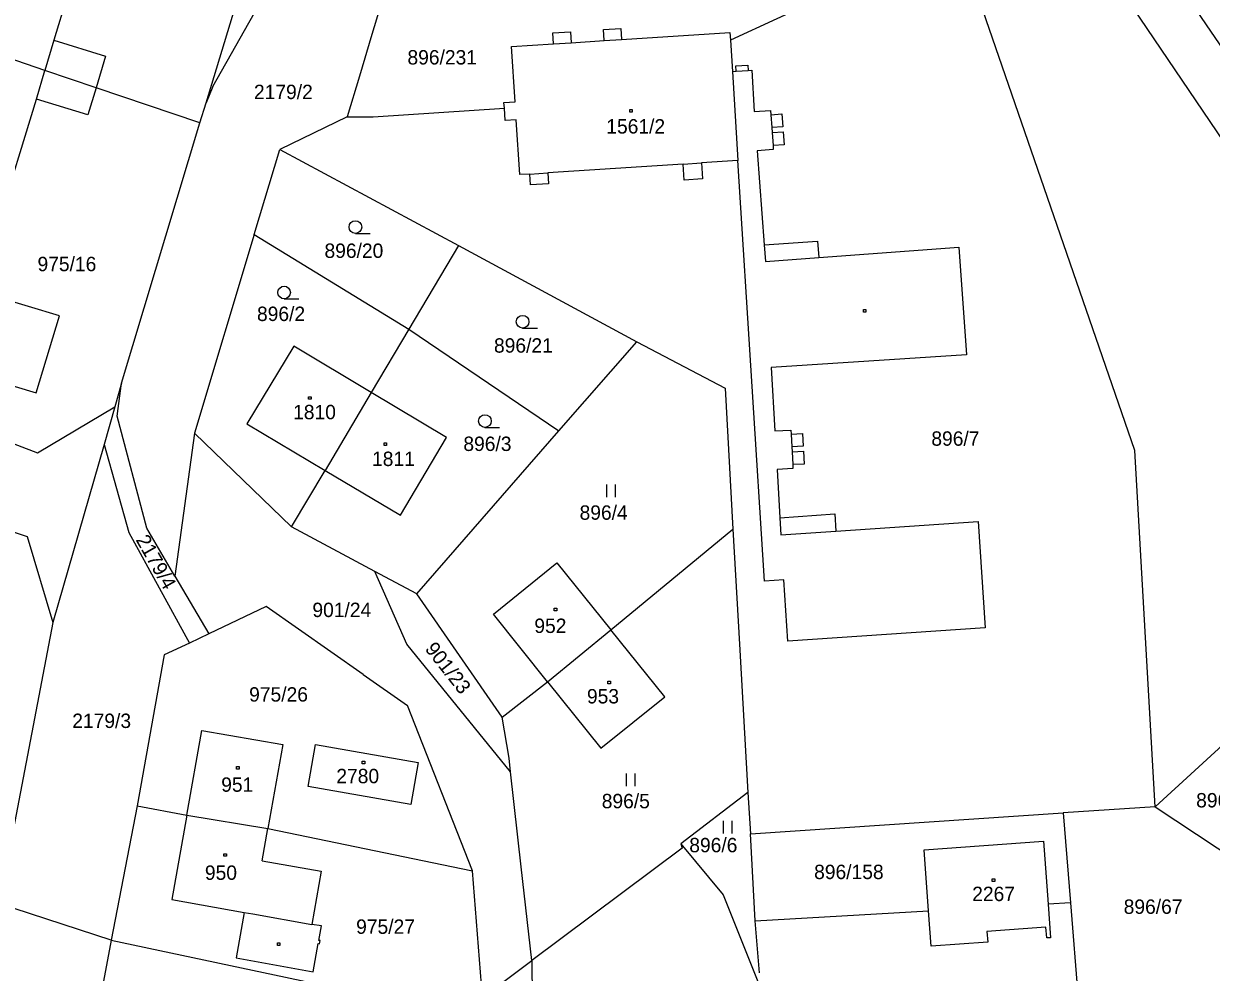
# Model space of a CAD drawing. Extents: x -795483 to -789093, y -1112258 to -1108741.
# Drawn here: x -791588.3 to -791447.9, y -1109556 to -1109443.9 of the extents above; entities that cross this region are included whole.
import ezdxf

# ---------------------------------------------------------------- set-up
doc = ezdxf.new("R2010")
doc.units = 0
for name, color, linetype in [('Vrstva 1', 7, 'Continuous'), ('Vrstva 14', 7, 'Continuous'), ('Vrstva 15', 7, 'Continuous'), ('Vrstva 2', 7, 'Continuous'), ('Vrstva 23', 7, 'Continuous'), ('Vrstva 25', 7, 'Continuous')]:
    doc.layers.add(name, color=color, linetype=linetype)

msp = doc.modelspace()

# ---------------------------------------------------------------- linework, layer by layer
at = {"layer": 'Vrstva 1'}
for p, q in [((-791578.03, -1109423.32), (-791584.78, -1109445.88)), ((-791566.79, -1109453.26), (-791558.77, -1109426.92)), ((-791566, -1109451.35), (-791554.3, -1109430.73)), ((-791477.16, -1109433.08), (-791504.79, -1109445.88)), ((-791460.79, -1109436.73), (-791417.8, -1109500.36)), ((-791452.18, -1109438.66), (-791438.2, -1109459.31)), ((-791546.23, -1109442.07), (-791547.17, -1109445.18)), ((-791456.97, -1109494.36), (-791474.95, -1109442.33)), ((-791585.85, -1109449.45), (-791597.84, -1109445.33)), ((-791547.17, -1109445.18), (-791548.65, -1109450.11)), ((-791525.79, -1109445.01), (-791523.7, -1109444.88)), ((-791525.71, -1109446.31), (-791525.79, -1109445.01)), ((-791523.7, -1109444.88), (-791523.62, -1109446.17)), ((-791519.81, -1109444.62), (-791517.76, -1109444.49)), ((-791519.73, -1109445.92), (-791519.81, -1109444.62)), ((-791517.76, -1109444.49), (-791517.68, -1109445.79)), ((-791517.68, -1109445.79), (-791504.85, -1109444.96)), ((-791504.85, -1109444.96), (-791504.79, -1109445.88)), ((-791584.78, -1109445.88), (-791585.85, -1109449.45)), ((-791530.68, -1109446.63), (-791525.71, -1109446.31)), ((-791530.25, -1109453.14), (-791530.68, -1109446.63)), ((-791523.62, -1109446.17), (-791519.73, -1109445.92)), ((-791504.79, -1109445.88), (-791504.56, -1109449.55)), ((-791586.84, -1109452.84), (-791585.85, -1109449.45)), ((-791579.79, -1109451.49), (-791585.85, -1109449.45)), ((-791504.56, -1109449.55), (-791504.12, -1109449.52)), ((-791504.16, -1109448.89), (-791502.72, -1109448.81)), ((-791504.12, -1109449.52), (-791504.16, -1109448.89)), ((-791502.72, -1109448.81), (-791502.68, -1109449.44)), ((-791502.68, -1109449.44), (-791502.25, -1109449.41)), ((-791502.25, -1109449.41), (-791501.96, -1109454.31)), ((-791566, -1109451.35), (-791566.79, -1109453.26)), ((-791548.65, -1109450.11), (-791550.1, -1109454.92)), ((-791593.8, -1109475.51), (-791586.84, -1109452.84)), ((-791567.51, -1109455.63), (-791579.79, -1109451.49)), ((-791567.51, -1109455.63), (-791566.79, -1109453.26)), ((-791547.01, -1109454.93), (-791531.51, -1109453.92)), ((-791531.56, -1109453.23), (-791530.25, -1109453.14)), ((-791531.51, -1109453.92), (-791531.56, -1109453.23)), ((-791531.42, -1109455.35), (-791531.51, -1109453.92)), ((-791501.96, -1109454.31), (-791500.04, -1109454.18)), ((-791500.04, -1109454.18), (-791500.01, -1109454.68)), ((-791576.79, -1109486.4), (-791567.51, -1109455.63)), ((-791550.1, -1109454.92), (-791558.05, -1109458.78)), ((-791550.1, -1109454.92), (-791547.01, -1109454.93)), ((-791530.11, -1109455.27), (-791531.42, -1109455.35)), ((-791529.69, -1109461.76), (-791530.11, -1109455.27)), ((-791500.01, -1109454.68), (-791498.69, -1109454.59)), ((-791498.69, -1109454.59), (-791498.59, -1109456.11)), ((-791498.59, -1109456.11), (-791499.9, -1109456.2)), ((-791499.9, -1109456.2), (-791499.86, -1109456.78)), ((-791499.86, -1109456.78), (-791498.56, -1109456.69)), ((-791498.56, -1109456.69), (-791498.45, -1109458.23)), ((-791498.45, -1109458.23), (-791499.75, -1109458.32)), ((-791499.75, -1109458.32), (-791499.72, -1109458.79)), ((-791561.08, -1109468.84), (-791558.05, -1109458.78)), ((-791558.05, -1109458.78), (-791536.94, -1109470.15)), ((-791499.72, -1109458.79), (-791501.64, -1109458.93)), ((-791501.64, -1109458.93), (-791500.8, -1109470.07)), ((-791510.37, -1109460.51), (-791526.38, -1109461.55)), ((-791510.25, -1109462.41), (-791510.37, -1109460.51)), ((-791503.9, -1109460.09), (-791508.22, -1109460.37)), ((-791508.22, -1109460.37), (-791508.1, -1109462.27)), ((-791502.22, -1109486.8), (-791503.9, -1109460.09)), ((-791528.52, -1109461.69), (-791529.69, -1109461.76)), ((-791528.43, -1109462.97), (-791528.52, -1109461.69)), ((-791526.38, -1109461.55), (-791526.3, -1109462.83)), ((-791508.1, -1109462.27), (-791510.25, -1109462.41)), ((-791526.3, -1109462.83), (-791528.43, -1109462.97)), ((-791561.08, -1109468.84), (-791568.14, -1109492.3)), ((-791561.08, -1109468.84), (-791542.81, -1109480.03)), ((-791500.8, -1109470.07), (-791494.49, -1109469.61)), ((-791494.49, -1109469.61), (-791494.35, -1109471.55)), ((-791536.94, -1109470.15), (-791542.81, -1109480.03)), ((-791536.94, -1109470.15), (-791515.85, -1109481.53)), ((-791494.35, -1109471.55), (-791477.77, -1109470.33)), ((-791477.77, -1109470.33), (-791476.89, -1109483.04)), ((-791584.13, -1109478.45), (-791593.8, -1109475.51)), ((-791586.88, -1109487.55), (-791584.13, -1109478.45)), ((-791542.81, -1109480.03), (-791547.25, -1109487.5)), ((-791542.81, -1109480.03), (-791525.07, -1109492.05)), ((-791556.39, -1109482.05), (-791561.95, -1109491.23)), ((-791547.25, -1109487.5), (-791556.39, -1109482.05)), ((-791525.07, -1109492.05), (-791515.85, -1109481.53)), ((-791515.85, -1109481.53), (-791505.42, -1109486.98)), ((-791476.89, -1109483.04), (-791499.95, -1109484.55)), ((-791596.57, -1109484.61), (-791586.88, -1109487.55)), ((-791499.95, -1109484.55), (-791499.53, -1109492.05)), ((-791576.79, -1109486.4), (-791577.55, -1109489.2)), ((-791577.28, -1109490.31), (-791576.79, -1109486.4)), ((-791547.25, -1109487.5), (-791552.72, -1109496.71)), ((-791538.36, -1109492.82), (-791547.25, -1109487.5)), ((-791505.42, -1109486.98), (-791504.49, -1109503.68)), ((-791500.75, -1109509.82), (-791502.22, -1109486.8)), ((-791586.7, -1109494.63), (-791577.55, -1109489.2)), ((-791577.55, -1109489.2), (-791578.83, -1109493.65)), ((-791573.8, -1109503.54), (-791577.28, -1109490.31)), ((-791561.95, -1109491.23), (-791552.72, -1109496.71)), ((-791541.87, -1109511.3), (-791525.07, -1109492.05)), ((-791499.53, -1109492.05), (-791497.63, -1109491.95)), ((-791497.63, -1109491.95), (-791497.61, -1109492.42)), ((-791592.17, -1109492.56), (-791586.7, -1109494.63)), ((-791568.14, -1109492.3), (-791570.46, -1109509.21)), ((-791556.68, -1109503.37), (-791568.14, -1109492.3)), ((-791543.81, -1109502), (-791538.36, -1109492.82)), ((-791497.61, -1109492.42), (-791496.27, -1109492.35)), ((-791496.27, -1109492.35), (-791496.19, -1109493.85)), ((-791578.83, -1109493.65), (-791584.91, -1109514.7)), ((-791578.83, -1109493.65), (-791575.9, -1109504.05)), ((-791496.19, -1109493.85), (-791497.53, -1109493.92)), ((-791497.53, -1109493.92), (-791497.5, -1109494.52)), ((-791497.5, -1109494.52), (-791496.16, -1109494.45)), ((-791496.16, -1109494.45), (-791496.08, -1109495.96)), ((-791454.57, -1109536.47), (-791456.97, -1109494.36)), ((-791496.08, -1109495.96), (-791497.42, -1109496.03)), ((-791497.42, -1109496.03), (-791497.4, -1109496.51)), ((-791556.68, -1109503.37), (-791552.72, -1109496.71)), ((-791552.72, -1109496.71), (-791543.81, -1109502)), ((-791497.4, -1109496.51), (-791499.27, -1109496.61)), ((-791499.27, -1109496.61), (-791498.95, -1109502.34)), ((-791597.99, -1109501.12), (-791587.92, -1109504.53)), ((-791498.95, -1109502.34), (-791492.45, -1109501.86)), ((-791492.45, -1109501.86), (-791492.31, -1109503.9)), ((-791546.82, -1109508.65), (-791556.68, -1109503.37)), ((-791492.31, -1109503.9), (-791475.5, -1109502.74)), ((-791475.5, -1109502.74), (-791474.67, -1109515.33)), ((-791587.92, -1109504.53), (-791584.91, -1109514.7)), ((-791575.9, -1109504.05), (-791568.75, -1109517.12)), ((-791570.46, -1109509.21), (-791573.8, -1109503.54)), ((-791518.93, -1109515.55), (-791504.49, -1109503.68)), ((-791504.49, -1109503.68), (-791503.7, -1109517.27)), ((-791532.81, -1109513.72), (-791525.32, -1109507.63)), ((-791525.32, -1109507.63), (-791518.93, -1109515.55)), ((-791541.87, -1109511.3), (-791546.82, -1109508.65)), ((-791543.05, -1109517.26), (-791546.82, -1109508.65)), ((-791570.46, -1109509.21), (-791566.44, -1109516.02)), ((-791498.49, -1109509.66), (-791500.75, -1109509.82)), ((-791498, -1109516.89), (-791498.49, -1109509.66)), ((-791531.78, -1109525.9), (-791541.87, -1109511.3)), ((-791559.67, -1109512.81), (-791566.44, -1109516.02)), ((-791548.19, -1109520.85), (-791559.67, -1109512.81)), ((-791526.4, -1109521.69), (-791532.81, -1109513.72)), ((-791584.91, -1109514.7), (-791590.59, -1109544.38)), ((-791566.44, -1109516.02), (-791568.75, -1109517.12)), ((-791526.4, -1109521.69), (-791518.93, -1109515.55)), ((-791512.54, -1109523.48), (-791518.93, -1109515.55)), ((-791474.67, -1109515.33), (-791498, -1109516.89)), ((-791568.75, -1109517.12), (-791571.74, -1109518.53)), ((-791530.77, -1109532.35), (-791543.05, -1109517.26)), ((-791503.7, -1109517.27), (-791502.71, -1109534.8)), ((-791571.74, -1109518.53), (-791574.91, -1109536.38)), ((-791548.19, -1109520.85), (-791542.96, -1109524.52)), ((-791531.78, -1109525.9), (-791526.4, -1109521.69)), ((-791526.4, -1109521.69), (-791520.09, -1109529.54)), ((-791520.09, -1109529.54), (-791512.54, -1109523.48)), ((-791535.28, -1109544.06), (-791542.96, -1109524.52)), ((-791530.95, -1109530.74), (-791531.78, -1109525.9)), ((-791569.07, -1109537.46), (-791567.3, -1109527.44)), ((-791567.3, -1109527.44), (-791557.7, -1109529.1)), ((-791454.57, -1109536.47), (-791445.17, -1109527.89)), ((-791557.7, -1109529.1), (-791559.46, -1109539.04)), ((-791554.72, -1109534.08), (-791553.85, -1109529.1)), ((-791553.85, -1109529.1), (-791541.71, -1109531.23)), ((-791541.71, -1109531.23), (-791542.58, -1109536.21)), ((-791530.77, -1109532.35), (-791530.95, -1109530.74)), ((-791529.51, -1109543.56), (-791530.77, -1109532.35)), ((-791542.58, -1109536.21), (-791554.72, -1109534.08)), ((-791502.71, -1109534.8), (-791510.63, -1109540.86)), ((-791502.71, -1109534.8), (-791502.43, -1109539.67)), ((-791574.91, -1109536.38), (-791578, -1109552.24)), ((-791574.91, -1109536.38), (-791569.07, -1109537.46)), ((-791454.57, -1109536.47), (-791465.46, -1109537.19)), ((-791454.57, -1109536.47), (-791444.66, -1109543.06)), ((-791569.07, -1109537.46), (-791570.83, -1109547.42)), ((-791569.07, -1109537.46), (-791559.46, -1109539.04)), ((-791502.43, -1109539.67), (-791465.46, -1109537.19)), ((-791465.46, -1109537.19), (-791464.59, -1109547.84)), ((-791560.14, -1109542.85), (-791559.46, -1109539.04)), ((-791559.46, -1109539.04), (-791535.28, -1109544.06)), ((-791501.85, -1109549.96), (-791502.43, -1109539.67)), ((-791510.63, -1109540.86), (-791510.51, -1109541.37)), ((-791510.63, -1109540.86), (-791505.65, -1109546.9)), ((-791481.88, -1109541.57), (-791467.76, -1109540.55)), ((-791467.76, -1109540.55), (-791467.22, -1109547.99)), ((-791510.51, -1109541.37), (-791528.26, -1109554.65)), ((-791481.36, -1109548.79), (-791481.88, -1109541.57)), ((-791560.14, -1109542.85), (-791553.16, -1109544.09)), ((-791553.16, -1109544.09), (-791554.28, -1109550.38)), ((-791534.08, -1109559), (-791535.28, -1109544.06)), ((-791528.26, -1109554.65), (-791529.51, -1109543.56)), ((-791505.65, -1109546.9), (-791501.16, -1109558.1)), ((-791578, -1109552.24), (-791591.44, -1109547.85)), ((-791570.83, -1109547.42), (-791562.26, -1109548.95)), ((-791464.59, -1109547.84), (-791467.22, -1109547.99)), ((-791467.22, -1109547.99), (-791466.94, -1109551.96)), ((-791464.59, -1109547.84), (-791462.84, -1109569.28)), ((-791562.26, -1109548.95), (-791563.21, -1109554.34)), ((-791501.85, -1109549.96), (-791481.36, -1109548.79)), ((-791481.06, -1109552.95), (-791481.36, -1109548.79)), ((-791553.14, -1109550.53), (-791554.28, -1109550.38)), ((-791553.45, -1109552.27), (-791553.14, -1109550.53)), ((-791501.33, -1109556.09), (-791501.85, -1109549.96)), ((-791467.48, -1109550.71), (-791474.46, -1109551.21)), ((-791467.39, -1109551.98), (-791467.48, -1109550.71)), ((-791578, -1109552.24), (-791578.9, -1109557.08)), ((-791578, -1109552.24), (-791552.93, -1109557.54)), ((-791553.3, -1109552.29), (-791553.45, -1109552.27)), ((-791553.38, -1109552.68), (-791553.3, -1109552.29)), ((-791474.37, -1109552.48), (-791481.06, -1109552.95)), ((-791474.46, -1109551.21), (-791474.37, -1109552.48)), ((-791466.94, -1109551.96), (-791467.39, -1109551.98)), ((-791554.1, -1109556), (-791553.51, -1109552.65)), ((-791553.51, -1109552.65), (-791553.38, -1109552.68)), ((-791563.21, -1109554.34), (-791554.1, -1109556)), ((-791534.08, -1109559), (-791528.26, -1109554.65)), ((-791528.26, -1109554.65), (-791528.22, -1109559.4))]:
    msp.add_line(p, q, dxfattribs=at)
at = {"layer": 'Vrstva 2'}
for p, q in [((-791519.73, -1109445.92), (-791517.68, -1109445.79)), ((-791584.78, -1109445.88), (-791578.66, -1109447.76)), ((-791525.71, -1109446.31), (-791523.62, -1109446.17)), ((-791578.66, -1109447.76), (-791579.79, -1109451.49)), ((-791504.56, -1109449.55), (-791503.9, -1109460.09)), ((-791504.12, -1109449.52), (-791502.68, -1109449.44)), ((-791580.77, -1109454.69), (-791586.84, -1109452.84)), ((-791579.79, -1109451.49), (-791580.77, -1109454.69)), ((-791500.01, -1109454.68), (-791499.9, -1109456.2)), ((-791499.86, -1109456.78), (-791499.75, -1109458.32)), ((-791510.37, -1109460.51), (-791508.22, -1109460.37)), ((-791528.52, -1109461.69), (-791526.38, -1109461.55)), ((-791500.8, -1109470.07), (-791500.65, -1109472.01)), ((-791500.65, -1109472.01), (-791494.35, -1109471.55)), ((-791497.61, -1109492.42), (-791497.53, -1109493.92)), ((-791497.5, -1109494.52), (-791497.42, -1109496.03)), ((-791498.95, -1109502.34), (-791498.84, -1109504.35)), ((-791498.84, -1109504.35), (-791492.31, -1109503.9)), ((-791562.26, -1109548.95), (-791561.26, -1109549.13)), ((-791561.26, -1109549.13), (-791554.28, -1109550.38))]:
    msp.add_line(p, q, dxfattribs=at)
at = {"layer": 'Vrstva 23'}
for p, q in [((-791549.12, -1109468.7), (-791547.37, -1109468.7)), ((-791557.55, -1109476.44), (-791555.8, -1109476.44)), ((-791529.36, -1109479.9), (-791527.61, -1109479.9)), ((-791533.82, -1109491.64), (-791532.07, -1109491.64)), ((-791519.41, -1109499.88), (-791519.41, -1109498.38)), ((-791518.41, -1109498.38), (-791518.41, -1109499.88)), ((-791517.08, -1109534.04), (-791517.08, -1109532.54)), ((-791516.08, -1109532.54), (-791516.08, -1109534.04)), ((-791505.6, -1109539.64), (-791505.6, -1109538.14)), ((-791504.6, -1109538.14), (-791504.6, -1109539.64))]:
    msp.add_line(p, q, dxfattribs=at)
for centre in [(-791549.12, -1109467.95), (-791557.55, -1109475.69), (-791529.36, -1109479.15), (-791533.82, -1109490.89)]:
    msp.add_circle(centre, 0.75, dxfattribs=at)
at = {"layer": 'Vrstva 25'}
for p, q in [((-791516.69, -1109454.07), (-791516.39, -1109454.07)), ((-791516.69, -1109454.37), (-791516.69, -1109454.07)), ((-791516.39, -1109454.07), (-791516.39, -1109454.37)), ((-791516.39, -1109454.37), (-791516.69, -1109454.37)), ((-791489.06, -1109477.7), (-791488.76, -1109477.7)), ((-791489.06, -1109478), (-791489.06, -1109477.7)), ((-791488.76, -1109478), (-791489.06, -1109478)), ((-791488.76, -1109477.7), (-791488.76, -1109478)), ((-791554.66, -1109488.01), (-791554.36, -1109488.01)), ((-791554.66, -1109488.31), (-791554.66, -1109488.01)), ((-791554.36, -1109488.31), (-791554.66, -1109488.31)), ((-791554.36, -1109488.01), (-791554.36, -1109488.31)), ((-791545.74, -1109493.47), (-791545.44, -1109493.47)), ((-791545.74, -1109493.77), (-791545.74, -1109493.47)), ((-791545.44, -1109493.47), (-791545.44, -1109493.77)), ((-791545.44, -1109493.77), (-791545.74, -1109493.77)), ((-791525.63, -1109513), (-791525.33, -1109513)), ((-791525.63, -1109513.3), (-791525.63, -1109513)), ((-791525.33, -1109513), (-791525.33, -1109513.3)), ((-791525.33, -1109513.3), (-791525.63, -1109513.3)), ((-791519.28, -1109521.64), (-791518.98, -1109521.64)), ((-791519.28, -1109521.94), (-791519.28, -1109521.64)), ((-791518.98, -1109521.64), (-791518.98, -1109521.94)), ((-791518.98, -1109521.94), (-791519.28, -1109521.94)), ((-791548.33, -1109531.09), (-791548.03, -1109531.09)), ((-791548.33, -1109531.39), (-791548.33, -1109531.09)), ((-791548.03, -1109531.39), (-791548.33, -1109531.39)), ((-791548.03, -1109531.09), (-791548.03, -1109531.39)), ((-791563.18, -1109531.73), (-791562.88, -1109531.73)), ((-791563.18, -1109532.03), (-791563.18, -1109531.73)), ((-791562.88, -1109532.03), (-791563.18, -1109532.03)), ((-791562.88, -1109531.73), (-791562.88, -1109532.03)), ((-791564.68, -1109542.03), (-791564.38, -1109542.03)), ((-791564.68, -1109542.33), (-791564.68, -1109542.03)), ((-791564.38, -1109542.33), (-791564.68, -1109542.33)), ((-791564.38, -1109542.03), (-791564.38, -1109542.33)), ((-791473.84, -1109544.99), (-791473.54, -1109544.99)), ((-791473.84, -1109545.29), (-791473.84, -1109544.99)), ((-791473.54, -1109545.29), (-791473.84, -1109545.29)), ((-791473.54, -1109544.99), (-791473.54, -1109545.29)), ((-791558.35, -1109552.57), (-791558.05, -1109552.57)), ((-791558.35, -1109552.87), (-791558.35, -1109552.57)), ((-791558.05, -1109552.87), (-791558.35, -1109552.87)), ((-791558.05, -1109552.57), (-791558.05, -1109552.87))]:
    msp.add_line(p, q, dxfattribs=at)

# ---------------------------------------------------------------- texts
at = {"layer": 'Vrstva 14'}
for s, p in [('896/231', (-791542.97, -1109448.74)), ('2179/2', (-791561.12, -1109452.83)), ('896/20', (-791552.78, -1109471.6)), ('975/16', (-791586.71, -1109473.17)), ('896/2', (-791560.76, -1109479.06)), ('896/21', (-791532.74, -1109482.8)), ('896/7', (-791481.03, -1109493.8)), ('896/3', (-791536.36, -1109494.42)), ('896/4', (-791522.62, -1109502.55)), ('901/24', (-791554.21, -1109514.05)), ('975/26', (-791561.69, -1109524.04)), ('2179/3', (-791582.6, -1109527.16)), ('896/5', (-791520, -1109536.65)), ('896/168', (-791449.72, -1109536.55)), ('896/6', (-791509.65, -1109541.85)), ('896/158', (-791494.89, -1109545.02)), ('896/67', (-791458.29, -1109549.13)), ('975/27', (-791549.04, -1109551.49))]:
    msp.add_text(s, height=1.7, dxfattribs=at).set_placement(p)
for s, rotation, p in [('2179/4', 299.5882, (-791575.14, -1109504.92)), ('901/23', 308.144, (-791540.98, -1109517.84))]:
    msp.add_text(s, height=1.7, rotation=rotation, dxfattribs=at).set_placement(p)
at = {"layer": 'Vrstva 15'}
for s, p in [('1561/2', (-791519.46, -1109456.9)), ('1810', (-791556.49, -1109490.67)), ('1811', (-791547.16, -1109496.2)), ('952', (-791527.97, -1109515.93)), ('953', (-791521.75, -1109524.26)), ('2780', (-791551.38, -1109533.69)), ('951', (-791564.99, -1109534.7)), ('950', (-791566.92, -1109545.11)), ('2267', (-791476.2, -1109547.62))]:
    msp.add_text(s, height=1.7, dxfattribs=at).set_placement(p)

doc.saveas('drawing.dxf')
